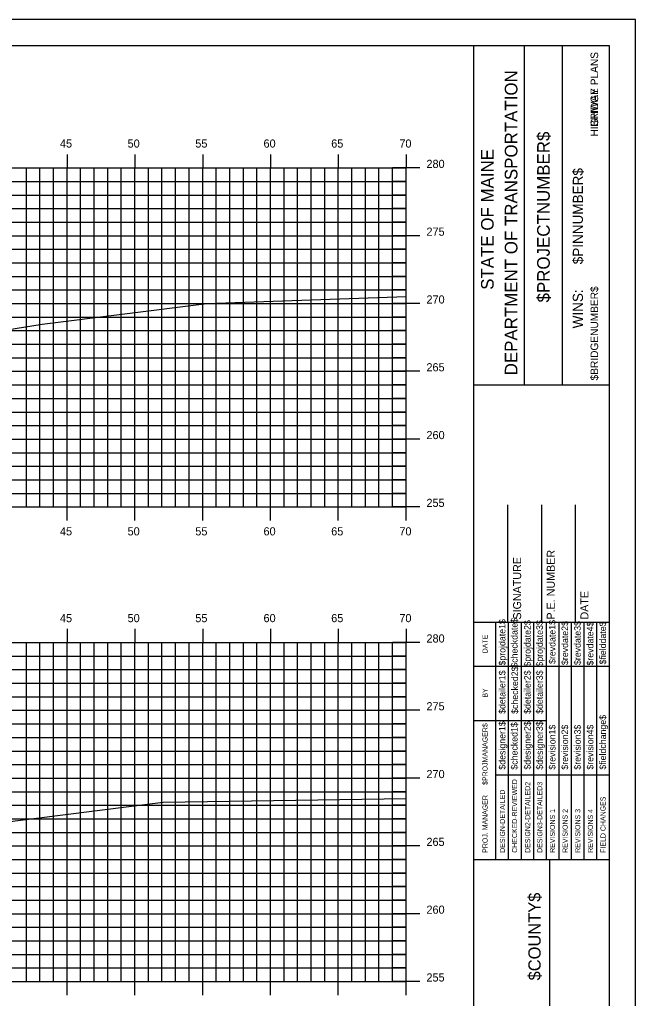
# Model space of a CAD drawing. Extents: x 1168600 to 1177589, y 610178 to 611246.
# Drawn here: x 1176655.4 to 1176700.8, y 610306.6 to 610378.7 of the extents above; entities that cross this region are included whole.
import ezdxf

# ---------------------------------------------------------------- set-up
doc = ezdxf.new("R2010")
doc.units = 0
for name, color, linetype in [('_Construction', 7, 'Continuous'), ('_Station Equation', 7, 'Continuous'), ('BORDER', 7, 'Continuous'), ('H_V ANNOTATION', 7, 'Continuous'), ('MAJOR', 7, 'Continuous'), ('MINOR', 7, 'Continuous')]:
    doc.layers.add(name, color=color, linetype=linetype)

msp = doc.modelspace()

# ---------------------------------------------------------------- linework, layer by layer
at = {"layer": '_Construction'}
for p, q in [((1176698.898, 610376.801), (1176538.898, 610376.801)), ((1176688.898, 610271.804), (1176688.898, 610376.804)), ((1176692.627, 610351.798), (1176692.627, 610376.798)), ((1176695.422, 610351.798), (1176695.422, 610376.798)), ((1176698.898, 610271.804), (1176698.898, 610376.804)), ((1176688.899, 610351.795), (1176698.898, 610351.795)), ((1176691.398, 610334.304), (1176691.398, 610342.952)), ((1176693.898, 610334.304), (1176693.898, 610342.952)), ((1176696.398, 610334.304), (1176696.398, 610342.952)), ((1176688.898, 610334.304), (1176698.898, 610334.304)), ((1176688.898, 610316.804), (1176698.898, 610316.804)), ((1176694.489, 610281.804), (1176694.489, 610316.804))]:
    msp.add_line(p, q, dxfattribs=at)
msp.add_lwpolyline([(1176530.805, 610268.742), (1176700.805, 610268.742), (1176700.805, 610378.742), (1176530.805, 610378.742)], close=True, dxfattribs=at)
for points in [[(1176690.513, 610331.054), (1176690.513, 610334.304)], [(1176691.446, 610316.807), (1176691.446, 610334.304)], [(1176692.377, 610334.304), (1176692.377, 610316.807)], [(1176693.309, 610316.807), (1176693.309, 610334.304)], [(1176694.241, 610316.807), (1176694.241, 610334.304)], [(1176695.172, 610316.807), (1176695.172, 610334.304)], [(1176696.104, 610316.807), (1176696.104, 610334.304)], [(1176697.036, 610316.807), (1176697.036, 610334.304)], [(1176697.967, 610316.807), (1176697.967, 610334.304)], [(1176690.514, 610316.807), (1176690.514, 610333.598)], [(1176688.898, 610331.054), (1176698.898, 610331.054)], [(1176688.898, 610327.054), (1176690.514, 610327.054)], [(1176690.513, 610327.054), (1176694.24, 610327.054)], [(1176690.513, 610323.054), (1176698.898, 610323.054)]]:
    msp.add_lwpolyline(points, dxfattribs=at)
at = {"layer": '_Station Equation'}
for points in [[(1176609.213, 610358.637), (1176611.353, 610358.595), (1176614.219, 610358.54), (1176616.12, 610358.493), (1176619.225, 610358.416), (1176620.888, 610358.366), (1176624.232, 610358.264), (1176626.807, 610358.162), (1176626.995, 610358.155), (1176627.057, 610358.152), (1176627.583, 610358.076), (1176628.422, 610357.955), (1176633.893, 610356.932), (1176645.24, 610354.395), (1176657.074, 610356.27), (1176669.21, 610357.804), (1176683.898, 610358.317)], [(1176608.648, 610322.928), (1176611.394, 610322.872), (1176613.364, 610322.823), (1176616.403, 610322.744), (1176618.08, 610322.696), (1176621.413, 610322.599), (1176623.833, 610322.495), (1176624.081, 610322.485), (1176624.164, 610322.481), (1176624.743, 610322.34), (1176625.747, 610322.169), (1176633.83, 610320.308), (1176641.95, 610318.407), (1176651.361, 610319.183), (1176665.979, 610321.032), (1176683.898, 610321.302)]]:
    msp.add_lwpolyline(points, dxfattribs=at)
at = {"layer": 'MAJOR'}
for p, q in [((1176658.898, 610368.803), (1176658.898, 610367.801)), ((1176663.898, 610368.803), (1176663.898, 610367.801)), ((1176668.898, 610368.803), (1176668.898, 610367.801)), ((1176673.898, 610368.803), (1176673.898, 610367.801)), ((1176678.898, 610368.803), (1176678.898, 610367.801)), ((1176683.898, 610368.803), (1176683.898, 610367.801)), ((1176543.898, 610367.801), (1176683.898, 610367.801)), ((1176543.898, 610367.801), (1176683.898, 610367.801)), ((1176658.898, 610342.801), (1176658.898, 610367.801)), ((1176663.898, 610342.801), (1176663.898, 610367.801)), ((1176668.898, 610342.801), (1176668.898, 610367.801)), ((1176673.898, 610342.801), (1176673.898, 610367.801)), ((1176678.898, 610342.801), (1176678.898, 610367.801)), ((1176684.9, 610367.801), (1176682.896, 610367.801)), ((1176683.898, 610342.801), (1176683.898, 610367.801)), ((1176683.898, 610342.801), (1176683.898, 610367.801)), ((1176543.898, 610362.801), (1176683.898, 610362.801)), ((1176684.9, 610362.801), (1176682.896, 610362.801)), ((1176543.898, 610357.801), (1176683.898, 610357.801)), ((1176684.9, 610357.801), (1176682.896, 610357.801)), ((1176543.898, 610352.801), (1176683.898, 610352.801)), ((1176684.9, 610352.801), (1176682.896, 610352.801)), ((1176543.898, 610347.801), (1176683.898, 610347.801)), ((1176684.9, 610347.801), (1176682.896, 610347.801)), ((1176543.898, 610342.801), (1176683.898, 610342.801)), ((1176543.898, 610342.801), (1176683.898, 610342.801)), ((1176658.898, 610341.799), (1176658.898, 610342.801)), ((1176663.898, 610341.799), (1176663.898, 610342.801)), ((1176668.898, 610341.799), (1176668.898, 610342.801)), ((1176673.898, 610341.799), (1176673.898, 610342.801)), ((1176678.898, 610341.799), (1176678.898, 610342.801)), ((1176684.9, 610342.801), (1176682.896, 610342.801)), ((1176683.898, 610341.799), (1176683.898, 610342.801)), ((1176658.898, 610333.803), (1176658.898, 610332.801)), ((1176663.898, 610333.803), (1176663.898, 610332.801)), ((1176668.898, 610333.803), (1176668.898, 610332.801)), ((1176673.898, 610333.803), (1176673.898, 610332.801)), ((1176678.898, 610333.803), (1176678.898, 610332.801)), ((1176683.898, 610333.803), (1176683.898, 610332.801)), ((1176543.898, 610332.801), (1176683.898, 610332.801)), ((1176543.898, 610332.801), (1176683.898, 610332.801)), ((1176658.898, 610307.801), (1176658.898, 610332.801)), ((1176663.898, 610307.801), (1176663.898, 610332.801)), ((1176668.898, 610307.801), (1176668.898, 610332.801)), ((1176673.898, 610307.801), (1176673.898, 610332.801)), ((1176678.898, 610307.801), (1176678.898, 610332.801)), ((1176684.9, 610332.801), (1176682.896, 610332.801)), ((1176683.898, 610307.801), (1176683.898, 610332.801)), ((1176683.898, 610307.801), (1176683.898, 610332.801)), ((1176543.898, 610327.801), (1176683.898, 610327.801)), ((1176684.9, 610327.801), (1176682.896, 610327.801)), ((1176543.898, 610322.801), (1176683.898, 610322.801)), ((1176684.9, 610322.801), (1176682.896, 610322.801)), ((1176543.898, 610317.801), (1176683.898, 610317.801)), ((1176684.9, 610317.801), (1176682.896, 610317.801)), ((1176543.898, 610312.801), (1176683.898, 610312.801)), ((1176684.9, 610312.801), (1176682.896, 610312.801)), ((1176543.898, 610307.801), (1176683.898, 610307.801)), ((1176543.898, 610307.801), (1176683.898, 610307.801)), ((1176658.898, 610306.799), (1176658.898, 610307.801)), ((1176663.898, 610306.799), (1176663.898, 610307.801)), ((1176668.898, 610306.799), (1176668.898, 610307.801)), ((1176673.898, 610306.799), (1176673.898, 610307.801)), ((1176678.898, 610306.799), (1176678.898, 610307.801)), ((1176684.9, 610307.801), (1176682.896, 610307.801)), ((1176683.898, 610306.799), (1176683.898, 610307.801))]:
    msp.add_line(p, q, dxfattribs=at)
at = {"layer": 'MINOR'}
for p, q in [((1176655.898, 610342.801), (1176655.898, 610367.801)), ((1176656.898, 610342.801), (1176656.898, 610367.801)), ((1176657.898, 610342.801), (1176657.898, 610367.801)), ((1176659.898, 610342.801), (1176659.898, 610367.801)), ((1176660.898, 610342.801), (1176660.898, 610367.801)), ((1176661.898, 610342.801), (1176661.898, 610367.801)), ((1176662.898, 610342.801), (1176662.898, 610367.801)), ((1176664.898, 610342.801), (1176664.898, 610367.801)), ((1176665.898, 610342.801), (1176665.898, 610367.801)), ((1176666.898, 610342.801), (1176666.898, 610367.801)), ((1176667.898, 610342.801), (1176667.898, 610367.801)), ((1176669.898, 610342.801), (1176669.898, 610367.801)), ((1176670.898, 610342.801), (1176670.898, 610367.801)), ((1176671.898, 610342.801), (1176671.898, 610367.801)), ((1176672.898, 610342.801), (1176672.898, 610367.801)), ((1176674.898, 610342.801), (1176674.898, 610367.801)), ((1176675.898, 610342.801), (1176675.898, 610367.801)), ((1176676.898, 610342.801), (1176676.898, 610367.801)), ((1176677.898, 610342.801), (1176677.898, 610367.801)), ((1176679.898, 610342.801), (1176679.898, 610367.801)), ((1176680.898, 610342.801), (1176680.898, 610367.801)), ((1176681.898, 610342.801), (1176681.898, 610367.801)), ((1176682.898, 610342.801), (1176682.898, 610367.801)), ((1176543.898, 610366.801), (1176683.898, 610366.801)), ((1176683.898, 610366.801), (1176682.896, 610366.801)), ((1176543.898, 610365.801), (1176683.898, 610365.801)), ((1176683.898, 610365.801), (1176682.896, 610365.801)), ((1176543.898, 610364.801), (1176683.898, 610364.801)), ((1176683.898, 610364.801), (1176682.896, 610364.801)), ((1176543.898, 610363.801), (1176683.898, 610363.801)), ((1176683.898, 610363.801), (1176682.896, 610363.801)), ((1176543.898, 610361.801), (1176683.898, 610361.801)), ((1176683.898, 610361.801), (1176682.896, 610361.801)), ((1176543.898, 610360.801), (1176683.898, 610360.801)), ((1176683.898, 610360.801), (1176682.896, 610360.801)), ((1176543.898, 610359.801), (1176683.898, 610359.801)), ((1176683.898, 610359.801), (1176682.896, 610359.801)), ((1176543.898, 610358.801), (1176683.898, 610358.801)), ((1176683.898, 610358.801), (1176682.896, 610358.801)), ((1176543.898, 610356.801), (1176683.898, 610356.801)), ((1176683.898, 610356.801), (1176682.896, 610356.801)), ((1176543.898, 610355.801), (1176683.898, 610355.801)), ((1176683.898, 610355.801), (1176682.896, 610355.801)), ((1176543.898, 610354.801), (1176683.898, 610354.801)), ((1176683.898, 610354.801), (1176682.896, 610354.801)), ((1176543.898, 610353.801), (1176683.898, 610353.801)), ((1176683.898, 610353.801), (1176682.896, 610353.801)), ((1176543.898, 610351.801), (1176683.898, 610351.801)), ((1176683.898, 610351.801), (1176682.896, 610351.801)), ((1176543.898, 610350.801), (1176683.898, 610350.801)), ((1176683.898, 610350.801), (1176682.896, 610350.801)), ((1176543.898, 610349.801), (1176683.898, 610349.801)), ((1176683.898, 610349.801), (1176682.896, 610349.801)), ((1176543.898, 610348.801), (1176683.898, 610348.801)), ((1176683.898, 610348.801), (1176682.896, 610348.801)), ((1176543.898, 610346.801), (1176683.898, 610346.801)), ((1176683.898, 610346.801), (1176682.896, 610346.801)), ((1176543.898, 610345.801), (1176683.898, 610345.801)), ((1176683.898, 610345.801), (1176682.896, 610345.801)), ((1176543.898, 610344.801), (1176683.898, 610344.801)), ((1176683.898, 610344.801), (1176682.896, 610344.801)), ((1176543.898, 610343.801), (1176683.898, 610343.801)), ((1176683.898, 610343.801), (1176682.896, 610343.801)), ((1176655.898, 610307.801), (1176655.898, 610332.801)), ((1176656.898, 610307.801), (1176656.898, 610332.801)), ((1176657.898, 610307.801), (1176657.898, 610332.801)), ((1176659.898, 610307.801), (1176659.898, 610332.801)), ((1176660.898, 610307.801), (1176660.898, 610332.801)), ((1176661.898, 610307.801), (1176661.898, 610332.801)), ((1176662.898, 610307.801), (1176662.898, 610332.801)), ((1176664.898, 610307.801), (1176664.898, 610332.801)), ((1176665.898, 610307.801), (1176665.898, 610332.801)), ((1176666.898, 610307.801), (1176666.898, 610332.801)), ((1176667.898, 610307.801), (1176667.898, 610332.801)), ((1176669.898, 610307.801), (1176669.898, 610332.801)), ((1176670.898, 610307.801), (1176670.898, 610332.801)), ((1176671.898, 610307.801), (1176671.898, 610332.801)), ((1176672.898, 610307.801), (1176672.898, 610332.801)), ((1176674.898, 610307.801), (1176674.898, 610332.801)), ((1176675.898, 610307.801), (1176675.898, 610332.801)), ((1176676.898, 610307.801), (1176676.898, 610332.801)), ((1176677.898, 610307.801), (1176677.898, 610332.801)), ((1176679.898, 610307.801), (1176679.898, 610332.801)), ((1176680.898, 610307.801), (1176680.898, 610332.801)), ((1176681.898, 610307.801), (1176681.898, 610332.801)), ((1176682.898, 610307.801), (1176682.898, 610332.801)), ((1176543.898, 610331.801), (1176683.898, 610331.801)), ((1176683.898, 610331.801), (1176682.896, 610331.801)), ((1176543.898, 610330.801), (1176683.898, 610330.801)), ((1176683.898, 610330.801), (1176682.896, 610330.801)), ((1176543.898, 610329.801), (1176683.898, 610329.801)), ((1176683.898, 610329.801), (1176682.896, 610329.801)), ((1176543.898, 610328.801), (1176683.898, 610328.801)), ((1176683.898, 610328.801), (1176682.896, 610328.801)), ((1176543.898, 610326.801), (1176683.898, 610326.801)), ((1176683.898, 610326.801), (1176682.896, 610326.801)), ((1176543.898, 610325.801), (1176683.898, 610325.801)), ((1176683.898, 610325.801), (1176682.896, 610325.801)), ((1176543.898, 610324.801), (1176683.898, 610324.801)), ((1176683.898, 610324.801), (1176682.896, 610324.801)), ((1176543.898, 610323.801), (1176683.898, 610323.801)), ((1176683.898, 610323.801), (1176682.896, 610323.801)), ((1176543.898, 610321.801), (1176683.898, 610321.801)), ((1176683.898, 610321.801), (1176682.896, 610321.801)), ((1176543.898, 610320.801), (1176683.898, 610320.801)), ((1176683.898, 610320.801), (1176682.896, 610320.801)), ((1176543.898, 610319.801), (1176683.898, 610319.801)), ((1176683.898, 610319.801), (1176682.896, 610319.801)), ((1176543.898, 610318.801), (1176683.898, 610318.801)), ((1176683.898, 610318.801), (1176682.896, 610318.801)), ((1176543.898, 610316.801), (1176683.898, 610316.801)), ((1176683.898, 610316.801), (1176682.896, 610316.801)), ((1176543.898, 610315.801), (1176683.898, 610315.801)), ((1176683.898, 610315.801), (1176682.896, 610315.801)), ((1176543.898, 610314.801), (1176683.898, 610314.801)), ((1176683.898, 610314.801), (1176682.896, 610314.801)), ((1176543.898, 610313.801), (1176683.898, 610313.801)), ((1176683.898, 610313.801), (1176682.896, 610313.801)), ((1176543.898, 610311.801), (1176683.898, 610311.801)), ((1176683.898, 610311.801), (1176682.896, 610311.801)), ((1176543.898, 610310.801), (1176683.898, 610310.801)), ((1176683.898, 610310.801), (1176682.896, 610310.801)), ((1176543.898, 610309.801), (1176683.898, 610309.801)), ((1176683.898, 610309.801), (1176682.896, 610309.801)), ((1176543.898, 610308.801), (1176683.898, 610308.801)), ((1176683.898, 610308.801), (1176682.896, 610308.801))]:
    msp.add_line(p, q, dxfattribs=at)

# ---------------------------------------------------------------- texts
at = {"layer": '_Construction'}
for s, height, p in [('BRIDGE PLANS', 0.55901, (1176698.056, 610370.825)), ('HIGHWAY PLANS', 0.55901, (1176698.056, 610370.116)), ('DEPARTMENT OF TRANSPORTATION', 0.93176, (1176692.105, 610352.507)), ('$PROJECTNUMBER$', 0.93176, (1176694.49, 610357.88)), ('STATE OF MAINE', 0.93176, (1176690.353, 610358.813)), ('$PINNUMBER$', 0.74527, (1176696.935, 610360.698)), ('$BRIDGENUMBER$', 0.55901, (1176698.056, 610352.131)), ('P.E. NUMBER', 0.59055, (1176694.859, 610334.496)), ('SIGNATURE', 0.5906, (1176692.379, 610334.496)), ('DATE', 0.5906, (1176697.339, 610334.496)), ('$projdate1$', 0.48455, (1176691.221, 610331.104)), ('$checkdate$', 0.48455, (1176692.115, 610330.947)), ('$projdate2$', 0.48455, (1176693.084, 610331.026)), ('$projdate3$', 0.48455, (1176693.979, 610331.026)), ('$revdate1$', 0.4845, (1176694.911, 610331.222)), ('$revdate2$', 0.4845, (1176695.842, 610331.144)), ('$revdate3$', 0.4845, (1176696.774, 610331.144)), ('$revdate4$', 0.4845, (1176697.706, 610331.104)), ('$fielddate$', 0.48455, (1176698.637, 610331.183)), ('DATE', 0.3714, (1176689.902, 610332.01)), ('$detailer1$', 0.48455, (1176691.221, 610327.539)), ('$checked2$', 0.4845, (1176692.153, 610327.539)), ('$detailer2$', 0.48455, (1176693.084, 610327.539)), ('$detailer3$', 0.48455, (1176693.979, 610327.539)), ('BY', 0.3714, (1176689.902, 610328.739)), ('$fieldchange$', 0.48455, (1176698.637, 610323.427)), ('$PROJMANAGER$', 0.37275, (1176689.902, 610322.299)), ('$designer1$', 0.48455, (1176691.221, 610323.427)), ('$checked1$', 0.4845, (1176692.115, 610323.427)), ('$designer2$', 0.48455, (1176693.084, 610323.427)), ('$designer3$', 0.48455, (1176693.979, 610323.427)), ('$revision1$', 0.48455, (1176694.911, 610323.427)), ('$revision2$', 0.48455, (1176695.842, 610323.427)), ('$revision3$', 0.48455, (1176696.774, 610323.427)), ('$revision4$', 0.48455, (1176697.706, 610323.427)), ('CHECKED-REVIEWED', 0.37275, (1176692.079, 610317.292)), ('DESIGN2-DETAILED2', 0.37275, (1176693.048, 610317.292)), ('DESIGN3-DETAILED3', 0.37275, (1176693.942, 610317.292)), ('PROJ. MANAGER', 0.37275, (1176689.902, 610317.292)), ('DESIGN-DETAILED', 0.37275, (1176691.185, 610317.292)), ('FIELD CHANGES', 0.37275, (1176698.601, 610317.292)), ('REVISIONS 1', 0.37275, (1176694.874, 610317.292)), ('REVISIONS 2', 0.37275, (1176695.806, 610317.292)), ('REVISIONS 3', 0.37275, (1176696.738, 610317.292)), ('REVISIONS 4', 0.37275, (1176697.669, 610317.292)), ('$COUNTY$', 0.9072, (1176693.818, 610307.883))]:
    msp.add_text(s, height=height, rotation=90, dxfattribs=at).set_placement(p)
at = {"layer": 'BORDER'}
msp.add_text('WINS:', height=0.7453, rotation=90, dxfattribs=at).set_placement((1176696.933, 610355.969))
at = {"layer": 'H_V ANNOTATION'}
for s, p in [('45', (1176658.376, 610369.301)), ('50', (1176663.363, 610369.301)), ('55', (1176668.355, 610369.301)), ('60', (1176673.384, 610369.301)), ('65', (1176678.376, 610369.301)), ('70', (1176683.4, 610369.301)), ('280', (1176685.398, 610367.801)), ('275', (1176685.398, 610362.801)), ('270', (1176685.398, 610357.801)), ('265', (1176685.398, 610352.801)), ('260', (1176685.398, 610347.801)), ('255', (1176685.398, 610342.801)), ('45', (1176658.376, 610340.701)), ('50', (1176663.363, 610340.701)), ('55', (1176668.355, 610340.701)), ('60', (1176673.384, 610340.701)), ('65', (1176678.376, 610340.701)), ('70', (1176683.4, 610340.701)), ('45', (1176658.376, 610334.301)), ('50', (1176663.363, 610334.301)), ('55', (1176668.355, 610334.301)), ('60', (1176673.384, 610334.301)), ('65', (1176678.376, 610334.301)), ('70', (1176683.4, 610334.301)), ('280', (1176685.398, 610332.801)), ('275', (1176685.398, 610327.801)), ('270', (1176685.398, 610322.801)), ('265', (1176685.398, 610317.801)), ('260', (1176685.398, 610312.801)), ('255', (1176685.398, 610307.801))]:
    msp.add_text(s, height=0.6, dxfattribs=at).set_placement(p)

doc.saveas('drawing.dxf')
